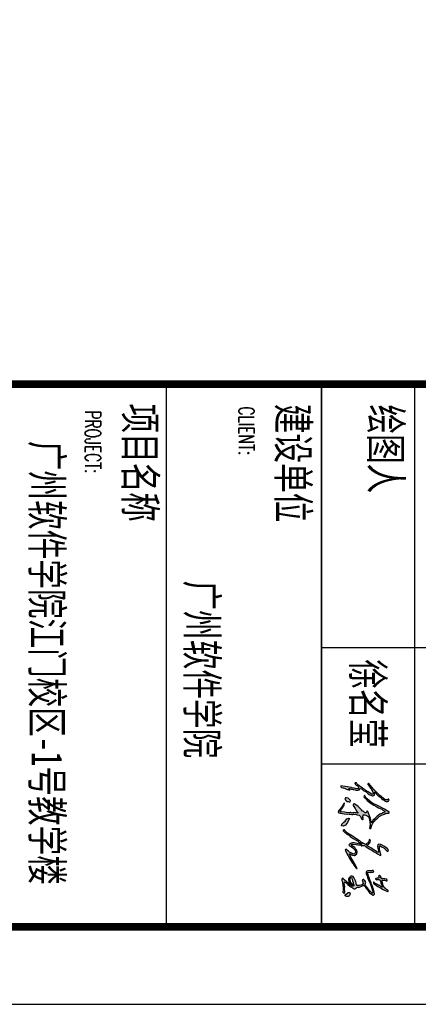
# Model space of a CAD drawing. Extents: x 1779708 to 7299578, y -1121471 to 88434.
# Tile 969 of 1056: x 6988473 to 6991044, y -986200 to -979849. Entities that reach past the tile are written whole.
import ezdxf

# ---------------------------------------------------------------- set-up
doc = ezdxf.new("R2010")
doc.units = 0
doc.header["$LTSCALE"] = 1000
doc.header["$MEASUREMENT"] = 0
for name, color, linetype in [('PUB_TITLE', 4, 'CONTINUOUS'), ('可见线', 6, 'CONTINUOUS'), ('电子签', 2, 'CONTINUOUS'), ('通-图框－文字', 4, 'CONTINUOUS')]:
    doc.layers.add(name, color=color, linetype=linetype)
doc.styles.add('dim_font', font='SIMPLEX.shx', dxfattribs={"width": 0.8})
doc.styles.add('仿宋', font='txt', dxfattribs={"width": 0.7})

# ---------------------------------------------------------------- blocks, each defined once
blk = doc.blocks.new('A$C5DA54128')
at = {"layer": '电子签'}
h = blk.add_hatch(color=256, dxfattribs=at)
h.dxf.hatch_style = 1
h.paths.add_polyline_path([(117, 344), (105, 346), (99, 349), (91, 357), (101, 377), (106, 386), (118, 404), (131, 422), (137, 432), (150, 450), (178, 482), (190, 501), (206, 540), (210, 554), (210, 562), (206, 576), (203, 579), (202, 581), (200, 584), (183, 587), (174, 588), (154, 588), (153, 594), (156, 596), (178, 615), (189, 624), (211, 643), (210, 650), (214, 655), (220, 657), (241, 686), (253, 700), (278, 725), (278, 735), (281, 741), (289, 748), (299, 766), (302, 776), (304, 797), (298, 801), (296, 806), (296, 813), (288, 819), (281, 821), (271, 819), (267, 817), (264, 811), (267, 807), (271, 801), (273, 798), (278, 793), (274, 767), (269, 754), (254, 733), (224, 692), (206, 672), (169, 637), (110, 576), (78, 548), (12, 495), (10, 490), (11, 485), (16, 482), (23, 479), (29, 480), (36, 484), (58, 500), (68, 508), (90, 524), (93, 527), (94, 530), (94, 534), (113, 539), (122, 544), (137, 555), (145, 556), (150, 559), (154, 566), (164, 567), (169, 567), (179, 565), (186, 553), (185, 542), (177, 532), (166, 513), (161, 504), (150, 485), (124, 449), (112, 430), (86, 393), (73, 370), (65, 359), (48, 338), (33, 318), (24, 309), (4, 294), (2, 284), (1, 279), (0, 269), (17, 273), (27, 279), (39, 292), (50, 310), (58, 318), (77, 329), (83, 331), (90, 330), (93, 325), (95, 323), (98, 318), (92, 278), (89, 258), (83, 217), (78, 218), (68, 148), (63, 114), (53, 44), (61, 42), (67, 42), (74, 47), (72, 51), (76, 56), (80, 56), (83, 76), (85, 85), (87, 105), (105, 136), (111, 153), (119, 187), (113, 188), (109, 187), (104, 184), (107, 178), (103, 171), (97, 170), (93, 179), (93, 186), (98, 195), (105, 214), (107, 224), (107, 244), (112, 243), (117, 273), (119, 288), (123, 317), (116, 326), (115, 333)])
h.paths.add_polyline_path([(477, 317), (483, 317), (487, 315), (491, 310), (487, 286), (486, 274), (482, 250), (485, 240), (486, 235), (489, 224), (483, 207), (482, 196), (487, 179), (480, 127), (476, 102), (469, 50), (472, 48), (473, 43), (470, 40), (463, 34), (453, 34), (447, 41), (429, 53), (419, 60), (401, 73), (385, 79), (377, 84), (364, 96), (352, 97), (346, 98), (335, 102), (331, 102), (329, 98), (331, 95), (343, 84), (350, 79), (366, 73), (395, 52), (410, 42), (439, 22), (449, 11), (454, 7), (466, 0), (471, 4), (476, 5), (482, 3), (480, 7), (484, 12), (488, 12), (496, 67), (500, 95), (508, 151), (505, 151), (503, 151), (507, 179), (509, 193), (513, 221), (511, 235), (510, 242), (509, 257), (513, 290), (516, 307), (521, 341), (539, 355), (548, 361), (566, 375), (575, 374), (582, 377), (588, 384), (590, 389), (591, 391), (592, 396), (587, 404), (578, 406), (570, 402), (558, 397), (551, 395), (539, 396), (538, 403), (530, 406), (525, 403), (523, 401), (519, 402), (517, 420), (518, 429), (523, 447), (532, 466), (538, 476), (550, 493), (557, 495), (560, 497), (564, 501), (574, 498), (581, 499), (590, 505), (607, 507), (616, 510), (632, 517), (641, 512), (649, 512), (657, 518), (687, 514), (702, 512), (732, 507), (739, 512), (741, 520), (737, 527), (703, 539), (686, 546), (654, 562), (631, 576), (620, 584), (599, 600), (564, 641), (547, 663), (518, 708), (512, 729), (508, 740), (495, 759), (498, 769), (497, 776), (491, 785), (489, 799), (490, 806), (494, 820), (484, 823), (477, 822), (468, 816), (429, 749), (410, 714), (375, 645), (364, 622), (358, 611), (347, 588), (317, 537), (299, 513), (259, 470), (246, 454), (239, 447), (223, 434), (218, 435), (215, 434), (210, 431), (208, 426), (209, 421), (213, 418), (226, 414), (237, 418), (245, 429), (259, 446), (268, 453), (286, 466), (318, 510), (333, 532), (365, 576), (391, 626), (403, 652), (429, 703), (441, 723), (447, 734), (459, 754), (465, 753), (468, 753), (474, 752), (472, 745), (474, 740), (479, 736), (484, 722), (487, 716), (495, 703), (501, 690), (504, 684), (510, 671), (530, 645), (539, 632), (559, 606), (578, 590), (587, 581), (603, 561), (613, 561), (620, 558), (627, 550), (631, 546), (635, 545), (641, 546), (641, 541), (640, 538), (639, 533), (597, 527), (576, 521), (537, 505), (509, 494), (494, 489), (465, 480), (458, 476), (455, 469), (457, 461), (469, 461), (476, 459), (486, 452), (485, 438), (483, 431), (476, 418), (472, 417), (470, 416), (466, 414), (458, 398), (452, 390), (438, 378), (418, 354), (407, 344), (382, 325), (368, 303), (360, 292), (344, 270), (339, 262), (340, 255), (345, 247), (359, 243), (370, 244), (382, 252), (418, 276), (437, 287), (475, 307), (476, 311)])
h.paths.add_polyline_path([(308, 180), (306, 192), (289, 197), (252, 160), (244, 133), (243, 117), (263, 107), (289, 123), (301, 141), (301, 163)], flags=17)
h.paths.add_polyline_path([(642, 149), (596, 175), (580, 187), (572, 169), (584, 142), (618, 114), (634, 93), (670, 61), (696, 55), (700, 81), (684, 120)], flags=17)
h = blk.add_hatch(color=256, dxfattribs=at)
h.dxf.hatch_style = 1
h.paths.add_polyline_path([(1025, 440), (1026, 442), (1027, 443), (1028, 444), (1044, 466), (1051, 477), (1067, 499), (1084, 532), (1093, 548), (1113, 579), (1135, 617), (1146, 635), (1170, 672), (1171, 677), (1171, 680), (1172, 686), (1162, 691), (1154, 691), (1144, 685), (1096, 672), (1072, 668), (1022, 665), (1020, 669), (1019, 671), (1019, 676), (1032, 701), (1038, 714), (1051, 739), (1075, 763), (1086, 776), (1108, 802), (1101, 809), (1093, 811), (1083, 808), (1076, 807), (1071, 804), (1067, 798), (1039, 765), (1027, 746), (1008, 708), (999, 687), (996, 676), (990, 655), (995, 649), (997, 646), (1001, 640), (1023, 637), (1035, 637), (1057, 642), (1083, 648), (1096, 650), (1122, 656), (1121, 640), (1118, 632), (1109, 620), (1075, 564), (1058, 536), (1023, 480), (1019, 476), (1018, 472), (1019, 466), (1010, 465), (1004, 469), (1000, 476), (989, 488), (984, 494), (974, 508), (957, 517), (945, 520), (925, 517), (919, 515), (916, 506), (920, 500), (943, 493), (954, 487), (975, 475), (983, 463), (987, 456), (995, 444), (982, 415), (974, 401), (957, 374), (940, 348), (931, 335), (913, 309), (910, 304), (909, 301), (906, 295), (888, 270), (879, 257), (861, 231), (830, 179), (812, 153), (772, 107), (765, 106), (761, 101), (760, 94), (763, 91), (764, 87), (761, 84), (769, 80), (777, 82), (782, 88), (801, 109), (811, 119), (830, 139), (839, 164), (847, 177), (866, 195), (889, 228), (900, 245), (923, 278), (934, 300), (940, 310), (956, 328), (963, 343), (967, 349), (978, 361), (979, 369), (980, 373), (981, 380), (987, 380), (991, 378), (995, 373), (984, 329), (979, 306), (971, 261), (970, 240), (971, 230), (974, 210), (980, 195), (984, 188), (995, 176), (1003, 174), (1010, 176), (1016, 183), (1035, 218), (1048, 235), (1075, 263), (1085, 268), (1089, 271), (1098, 278), (1113, 281), (1123, 280), (1138, 274), (1143, 270), (1146, 268), (1151, 265), (1148, 244), (1145, 233), (1134, 214), (1126, 193), (1119, 183), (1104, 166), (1096, 153), (1090, 148), (1078, 139), (1075, 131), (1076, 126), (1080, 119), (1086, 115), (1093, 116), (1098, 121), (1180, 161), (1220, 184), (1296, 234), (1301, 237), (1304, 238), (1309, 240), (1338, 261), (1352, 271), (1380, 292), (1384, 297), (1386, 301), (1385, 307), (1304, 266), (1264, 243), (1187, 194), (1180, 196), (1175, 194), (1171, 189), (1163, 184), (1158, 182), (1150, 182), (1147, 183), (1146, 187), (1148, 190), (1162, 215), (1168, 229), (1175, 256), (1172, 271), (1169, 279), (1160, 291), (1155, 292), (1152, 295), (1152, 300), (1130, 304), (1118, 305), (1096, 303), (1076, 290), (1066, 282), (1046, 268), (1030, 244), (1022, 232), (1005, 210), (1003, 215), (998, 218), (993, 217), (997, 224), (996, 231), (991, 238), (999, 291), (1002, 318), (1010, 371), (1016, 373), (1018, 381), (1015, 386), (1012, 408), (1015, 420)])
h = blk.add_hatch(color=256, dxfattribs=at)
h.dxf.hatch_style = 1
h.paths.add_polyline_path([(1649, 701), (1660, 709), (1667, 711), (1684, 711), (1685, 706), (1682, 704), (1676, 689), (1671, 683), (1660, 672), (1660, 659), (1657, 651), (1648, 643), (1639, 622), (1633, 612), (1618, 594), (1614, 587), (1607, 583), (1606, 577), (1605, 574), (1605, 568), (1617, 569), (1624, 572), (1632, 582), (1659, 621), (1672, 641), (1697, 681), (1721, 726), (1733, 749), (1756, 794), (1753, 797), (1753, 801), (1755, 804), (1747, 808), (1740, 806), (1734, 800), (1721, 778), (1713, 768), (1696, 750), (1660, 728), (1639, 720), (1597, 711), (1588, 709), (1583, 708), (1574, 707), (1573, 734), (1574, 748), (1581, 774), (1585, 778), (1585, 785), (1581, 789), (1573, 792), (1566, 791), (1560, 784), (1558, 783), (1554, 780), (1551, 755), (1549, 743), (1545, 718), (1550, 715), (1550, 707), (1546, 703), (1542, 698), (1540, 695), (1536, 689), (1522, 690), (1514, 687), (1502, 679), (1496, 675), (1496, 666), (1502, 662), (1504, 655), (1510, 652), (1516, 654), (1525, 659), (1531, 660), (1542, 658), (1537, 641), (1538, 630), (1543, 613), (1544, 607), (1548, 604), (1554, 603), (1562, 611), (1565, 620), (1560, 630), (1559, 648), (1561, 658), (1569, 674), (1572, 674), (1573, 674), (1575, 676), (1604, 686), (1619, 691)])
h.paths.add_polyline_path([(1573, 490), (1637, 520), (1670, 533), (1739, 552), (1752, 557), (1760, 558), (1775, 559), (1779, 555), (1779, 548), (1775, 544), (1753, 524), (1742, 513), (1722, 491), (1698, 473), (1687, 464), (1663, 446), (1653, 440), (1647, 438), (1636, 435), (1622, 443), (1611, 444), (1596, 438), (1588, 435), (1583, 434), (1575, 431), (1575, 424), (1571, 420), (1565, 417), (1560, 413), (1560, 404), (1565, 400), (1568, 392), (1576, 389), (1584, 392), (1601, 397), (1609, 399), (1626, 401), (1641, 392), (1648, 382), (1651, 365), (1659, 341), (1660, 328), (1657, 303), (1653, 303), (1649, 298), (1651, 294), (1614, 289), (1595, 284), (1561, 269), (1540, 261), (1529, 255), (1512, 241), (1506, 234), (1504, 228), (1506, 219), (1509, 204), (1513, 196), (1524, 186), (1538, 173), (1548, 168), (1566, 165), (1591, 170), (1604, 176), (1623, 192), (1640, 212), (1648, 222), (1666, 241), (1670, 236), (1670, 232), (1669, 226), (1654, 202), (1645, 191), (1626, 171), (1612, 153), (1604, 145), (1587, 131), (1579, 115), (1573, 107), (1559, 95), (1554, 89), (1551, 86), (1544, 82), (1544, 76), (1543, 73), (1542, 67), (1546, 69), (1552, 65), (1551, 61), (1575, 61), (1586, 63), (1608, 70), (1620, 70), (1626, 72), (1635, 79), (1653, 78), (1662, 78), (1681, 80), (1713, 79), (1729, 79), (1761, 78), (1763, 76), (1768, 77), (1769, 80), (1775, 84), (1777, 86), (1783, 90), (1786, 97), (1784, 104), (1778, 109), (1772, 107), (1769, 105), (1764, 101), (1753, 106), (1745, 106), (1734, 100), (1712, 103), (1701, 105), (1680, 108), (1650, 101), (1634, 99), (1600, 101), (1599, 107), (1601, 109), (1615, 131), (1624, 141), (1644, 158), (1670, 189), (1682, 207), (1699, 244), (1709, 258), (1712, 269), (1708, 286), (1696, 295), (1691, 301), (1684, 314), (1684, 342), (1681, 356), (1671, 382), (1662, 395), (1659, 403), (1656, 419), (1669, 431), (1677, 436), (1692, 442), (1714, 458), (1725, 466), (1746, 482), (1775, 508), (1788, 523), (1810, 554), (1814, 562), (1814, 570), (1808, 577), (1803, 583), (1797, 585), (1789, 585), (1768, 582), (1758, 580), (1737, 577), (1716, 570), (1705, 566), (1684, 559), (1637, 540), (1613, 530), (1566, 511), (1528, 498), (1509, 492), (1470, 479), (1461, 477), (1455, 477), (1445, 480), (1446, 515), (1445, 532), (1443, 566), (1440, 572), (1434, 574), (1428, 571), (1424, 568), (1421, 566), (1417, 563), (1417, 558), (1417, 555), (1417, 550), (1419, 530), (1419, 519), (1420, 499), (1419, 485), (1421, 477), (1428, 465), (1433, 455), (1441, 451), (1451, 452), (1459, 454), (1467, 454), (1509, 468), (1531, 475)])
h.paths.add_polyline_path([(1606, 241), (1628, 245), (1638, 248), (1655, 253), (1664, 255), (1664, 251), (1661, 249), (1636, 226), (1619, 213), (1605, 202), (1590, 197), (1568, 191), (1551, 192), (1535, 199), (1528, 209), (1530, 218), (1542, 222), (1561, 224), (1581, 229), (1598, 235)], flags=16)
h.paths.add_polyline_path([(1837, 160), (1826, 181), (1784, 193), (1773, 188), (1769, 160), (1781, 151), (1811, 114), (1825, 115), (1837, 135)])
for p, q in [((267, 817), (264, 811)), ((264, 811), (267, 807)), ((271, 819), (267, 817)), ((267, 807), (271, 801)), ((281, 821), (271, 819)), ((271, 801), (273, 798)), ((273, 798), (278, 793)), ((288, 819), (281, 821)), ((296, 813), (288, 819)), ((296, 806), (296, 813)), ((298, 801), (296, 806)), ((304, 797), (298, 801)), ((302, 776), (304, 797)), ((468, 816), (429, 749)), ((477, 822), (468, 816)), ((484, 823), (477, 822)), ((494, 820), (484, 823)), ((489, 799), (490, 806)), ((491, 785), (489, 799)), ((490, 806), (494, 820)), ((1067, 798), (1039, 765)), ((1071, 804), (1067, 798)), ((1076, 807), (1071, 804)), ((1083, 808), (1076, 807)), ((1093, 811), (1083, 808)), ((1086, 776), (1108, 802)), ((1101, 809), (1093, 811)), ((1108, 802), (1101, 809)), ((1734, 800), (1721, 778)), ((1733, 749), (1756, 794)), ((1740, 806), (1734, 800)), ((1747, 808), (1740, 806)), ((1755, 804), (1747, 808)), ((1753, 801), (1755, 804)), ((1753, 797), (1753, 801)), ((1756, 794), (1753, 797)), ((169, 637), (110, 576)), ((206, 672), (169, 637)), ((189, 624), (211, 643)), ((224, 692), (206, 672)), ((210, 650), (214, 655)), ((211, 643), (210, 650)), ((214, 655), (220, 657)), ((220, 657), (241, 686)), ((254, 733), (224, 692)), ((241, 686), (253, 700)), ((253, 700), (278, 725)), ((269, 754), (254, 733)), ((274, 767), (269, 754)), ((278, 793), (274, 767)), ((278, 735), (281, 741)), ((278, 725), (278, 735)), ((281, 741), (289, 748)), ((289, 748), (299, 766)), ((299, 766), (302, 776)), ((375, 645), (364, 622)), ((410, 714), (375, 645)), ((391, 626), (403, 652)), ((403, 652), (429, 703)), ((429, 749), (410, 714)), ((429, 703), (441, 723)), ((441, 723), (447, 734)), ((447, 734), (459, 754)), ((459, 754), (465, 753)), ((465, 753), (468, 753)), ((468, 753), (474, 752)), ((474, 752), (472, 745)), ((472, 745), (474, 740)), ((474, 740), (479, 736)), ((479, 736), (484, 722)), ((484, 722), (487, 716)), ((487, 716), (495, 703)), ((497, 776), (491, 785)), ((495, 759), (498, 769)), ((508, 740), (495, 759)), ((495, 703), (501, 690)), ((498, 769), (497, 776)), ((501, 690), (504, 684)), ((504, 684), (510, 671)), ((512, 729), (508, 740)), ((510, 671), (530, 645)), ((518, 708), (512, 729)), ((547, 663), (518, 708)), ((530, 645), (539, 632)), ((564, 641), (547, 663)), ((599, 600), (564, 641)), ((996, 676), (990, 655)), ((990, 655), (995, 649)), ((995, 649), (997, 646)), ((999, 687), (996, 676)), ((997, 646), (1001, 640)), ((1008, 708), (999, 687)), ((1001, 640), (1023, 637)), ((1027, 746), (1008, 708)), ((1019, 676), (1032, 701)), ((1019, 671), (1019, 676)), ((1020, 669), (1019, 671)), ((1022, 665), (1020, 669)), ((1072, 668), (1022, 665)), ((1023, 637), (1035, 637)), ((1039, 765), (1027, 746)), ((1032, 701), (1038, 714)), ((1035, 637), (1057, 642)), ((1038, 714), (1051, 739)), ((1051, 739), (1075, 763)), ((1057, 642), (1083, 648)), ((1096, 672), (1072, 668)), ((1075, 763), (1086, 776)), ((1083, 648), (1096, 650)), ((1144, 685), (1096, 672)), ((1096, 650), (1122, 656)), ((1121, 640), (1118, 632)), ((1122, 656), (1121, 640)), ((1135, 617), (1146, 635)), ((1154, 691), (1144, 685)), ((1146, 635), (1170, 672)), ((1162, 691), (1154, 691)), ((1172, 686), (1162, 691)), ((1170, 672), (1171, 677)), ((1171, 680), (1172, 686)), ((1171, 677), (1171, 680)), ((1502, 679), (1496, 675)), ((1496, 675), (1496, 666)), ((1496, 666), (1502, 662)), ((1514, 687), (1502, 679)), ((1502, 662), (1504, 655)), ((1504, 655), (1510, 652)), ((1510, 652), (1516, 654)), ((1522, 690), (1514, 687)), ((1516, 654), (1525, 659)), ((1536, 689), (1522, 690)), ((1525, 659), (1531, 660)), ((1531, 660), (1542, 658)), ((1540, 695), (1536, 689)), ((1542, 658), (1537, 641)), ((1537, 641), (1538, 630)), ((1542, 698), (1540, 695)), ((1546, 703), (1542, 698)), ((1549, 743), (1545, 718)), ((1545, 718), (1550, 715)), ((1550, 707), (1546, 703)), ((1551, 755), (1549, 743)), ((1550, 715), (1550, 707)), ((1554, 780), (1551, 755)), ((1557, 782), (1554, 780)), ((1558, 783), (1557, 782)), ((1560, 784), (1558, 783)), ((1559, 648), (1561, 658)), ((1560, 630), (1559, 648)), ((1566, 791), (1560, 784)), ((1561, 658), (1569, 674)), ((1573, 792), (1566, 791)), ((1569, 674), (1572, 674)), ((1572, 674), (1573, 674)), ((1581, 789), (1573, 792)), ((1573, 734), (1574, 748)), ((1574, 707), (1573, 734)), ((1573, 674), (1575, 676)), ((1574, 748), (1581, 774)), ((1583, 708), (1574, 707)), ((1575, 676), (1604, 686)), ((1585, 785), (1581, 789)), ((1581, 774), (1585, 778)), ((1588, 709), (1583, 708)), ((1585, 778), (1585, 785)), ((1597, 711), (1588, 709)), ((1639, 720), (1597, 711)), ((1604, 686), (1619, 691)), ((1619, 691), (1649, 701)), ((1660, 728), (1639, 720)), ((1648, 643), (1639, 622)), ((1657, 651), (1648, 643)), ((1649, 701), (1660, 709)), ((1660, 659), (1657, 651)), ((1659, 621), (1672, 641)), ((1696, 750), (1660, 728)), ((1660, 709), (1667, 711)), ((1671, 683), (1660, 672)), ((1660, 672), (1660, 659)), ((1667, 711), (1681, 711)), ((1676, 689), (1671, 683)), ((1672, 641), (1697, 681)), ((1682, 704), (1676, 689)), ((1681, 711), (1684, 710)), ((1685, 706), (1682, 704)), ((1684, 710), (1685, 706)), ((1713, 768), (1696, 750)), ((1697, 681), (1721, 726)), ((1721, 778), (1713, 768)), ((1721, 726), (1733, 749)), ((12, 495), (10, 490)), ((10, 490), (11, 485)), ((11, 485), (16, 482)), ((78, 548), (12, 495)), ((16, 482), (23, 479)), ((23, 479), (29, 480)), ((29, 480), (36, 484)), ((36, 484), (58, 500)), ((58, 500), (68, 508)), ((68, 508), (90, 524)), ((110, 576), (78, 548)), ((90, 524), (93, 527)), ((93, 527), (94, 530)), ((94, 534), (113, 539)), ((94, 530), (94, 534)), ((113, 539), (122, 544)), ((122, 544), (137, 555)), ((150, 485), (124, 449)), ((137, 555), (145, 556)), ((145, 556), (150, 559)), ((150, 559), (154, 566)), ((161, 504), (150, 485)), ((150, 450), (178, 482)), ((153, 594), (156, 596)), ((154, 589), (153, 594)), ((157, 588), (154, 589)), ((154, 566), (164, 567)), ((156, 596), (178, 615)), ((174, 588), (157, 588)), ((166, 513), (161, 504)), ((164, 567), (169, 567)), ((177, 532), (166, 513)), ((169, 567), (179, 565)), ((183, 587), (174, 588)), ((185, 542), (177, 532)), ((178, 615), (189, 624)), ((178, 482), (190, 501)), ((179, 565), (186, 553)), ((200, 584), (183, 587)), ((186, 553), (185, 542)), ((190, 501), (206, 540)), ((202, 581), (200, 584)), ((203, 579), (202, 581)), ((206, 576), (203, 579)), ((210, 562), (206, 576)), ((206, 540), (210, 554)), ((210, 554), (210, 562)), ((299, 513), (259, 470)), ((286, 466), (318, 510)), ((317, 537), (299, 513)), ((347, 588), (317, 537)), ((318, 510), (333, 532)), ((333, 532), (365, 576)), ((358, 611), (347, 588)), ((364, 622), (358, 611)), ((365, 576), (391, 626)), ((465, 480), (458, 476)), ((494, 489), (465, 480)), ((509, 494), (494, 489)), ((537, 505), (509, 494)), ((576, 521), (537, 505)), ((538, 476), (550, 493)), ((539, 632), (559, 606)), ((550, 493), (557, 495)), ((557, 495), (560, 497)), ((559, 606), (578, 590)), ((560, 497), (564, 501)), ((564, 501), (574, 498)), ((574, 498), (581, 499)), ((597, 527), (576, 521)), ((578, 590), (587, 581)), ((581, 499), (590, 505)), ((587, 581), (603, 561)), ((590, 505), (607, 507)), ((639, 533), (597, 527)), ((620, 584), (599, 600)), ((603, 561), (613, 561)), ((607, 507), (616, 510)), ((613, 561), (620, 558)), ((616, 510), (632, 517)), ((631, 576), (620, 584)), ((620, 558), (627, 550)), ((627, 550), (631, 546)), ((654, 562), (631, 576)), ((631, 546), (635, 545)), ((632, 517), (641, 512)), ((635, 545), (641, 546)), ((640, 538), (639, 533)), ((641, 541), (640, 538)), ((641, 546), (641, 541)), ((641, 512), (649, 512)), ((649, 512), (657, 518)), ((686, 546), (654, 562)), ((657, 518), (687, 514)), ((703, 539), (686, 546)), ((687, 514), (702, 512)), ((702, 512), (732, 507)), ((737, 527), (703, 539)), ((732, 507), (739, 512)), ((741, 520), (737, 527)), ((739, 512), (741, 520)), ((919, 515), (916, 506)), ((916, 506), (920, 500)), ((925, 517), (919, 515)), ((920, 500), (943, 493)), ((945, 520), (925, 517)), ((943, 493), (954, 487)), ((957, 517), (945, 520)), ((954, 487), (975, 475)), ((974, 508), (957, 517)), ((984, 494), (974, 508)), ((989, 488), (984, 494)), ((1000, 476), (989, 488)), ((1023, 480), (1019, 476)), ((1058, 536), (1023, 480)), ((1044, 466), (1051, 477)), ((1051, 477), (1067, 499)), ((1075, 564), (1058, 536)), ((1067, 499), (1084, 532)), ((1109, 620), (1075, 564)), ((1084, 532), (1093, 548)), ((1093, 548), (1113, 579)), ((1118, 632), (1109, 620)), ((1113, 579), (1135, 617)), ((1421, 566), (1417, 563)), ((1417, 563), (1417, 558)), ((1417, 558), (1417, 555)), ((1417, 555), (1417, 550)), ((1417, 550), (1419, 530)), ((1419, 530), (1419, 519)), ((1419, 519), (1420, 499)), ((1420, 499), (1419, 485)), ((1419, 485), (1421, 477)), ((1424, 568), (1421, 566)), ((1421, 477), (1428, 465)), ((1428, 571), (1424, 568)), ((1434, 574), (1428, 571)), ((1440, 572), (1434, 574)), ((1443, 566), (1440, 572)), ((1445, 532), (1443, 566)), ((1446, 515), (1445, 532)), ((1445, 480), (1446, 515)), ((1455, 477), (1445, 480)), ((1461, 477), (1455, 477)), ((1470, 479), (1461, 477)), ((1509, 492), (1470, 479)), ((1528, 498), (1509, 492)), ((1566, 511), (1528, 498)), ((1531, 475), (1573, 490)), ((1538, 630), (1543, 613)), ((1543, 613), (1544, 607)), ((1544, 607), (1548, 604)), ((1548, 604), (1554, 603)), ((1554, 603), (1562, 611)), ((1565, 620), (1560, 630)), ((1562, 611), (1565, 620)), ((1613, 530), (1566, 511)), ((1573, 490), (1637, 520)), ((1606, 577), (1605, 574)), ((1605, 574), (1605, 568)), ((1605, 568), (1617, 569)), ((1607, 583), (1606, 577)), ((1612, 586), (1607, 583)), ((1615, 589), (1612, 586)), ((1637, 540), (1613, 530)), ((1618, 594), (1615, 589)), ((1617, 569), (1624, 572)), ((1633, 612), (1618, 594)), ((1624, 572), (1632, 582)), ((1632, 582), (1659, 621)), ((1639, 622), (1633, 612)), ((1684, 559), (1637, 540)), ((1637, 520), (1670, 533)), ((1670, 533), (1739, 552)), ((1705, 566), (1684, 559)), ((1722, 491), (1698, 473)), ((1716, 570), (1705, 566)), ((1737, 577), (1716, 570)), ((1742, 513), (1722, 491)), ((1725, 466), (1746, 482)), ((1758, 580), (1737, 577)), ((1739, 552), (1752, 557)), ((1753, 524), (1742, 513)), ((1746, 482), (1775, 508)), ((1752, 557), (1760, 558)), ((1775, 544), (1753, 524)), ((1768, 582), (1758, 580)), ((1760, 558), (1775, 559)), ((1789, 585), (1768, 582)), ((1775, 559), (1779, 555)), ((1779, 548), (1775, 544)), ((1775, 508), (1788, 523)), ((1779, 555), (1779, 548)), ((1788, 523), (1810, 554)), ((1797, 585), (1789, 585)), ((1803, 583), (1797, 585)), ((1808, 577), (1803, 583)), ((1814, 570), (1808, 577)), ((1810, 554), (1814, 562)), ((1814, 562), (1814, 570)), ((33, 318), (24, 309)), ((48, 338), (33, 318)), ((65, 359), (48, 338)), ((50, 310), (58, 318)), ((58, 318), (77, 329)), ((73, 370), (65, 359)), ((86, 393), (73, 370)), ((77, 329), (82, 330)), ((82, 330), (84, 330)), ((84, 330), (90, 330)), ((112, 430), (86, 393)), ((90, 330), (93, 325)), ((91, 357), (101, 377)), ((99, 349), (91, 357)), ((98, 318), (92, 278)), ((93, 325), (95, 323)), ((95, 323), (98, 318)), ((105, 346), (99, 349)), ((101, 377), (106, 386)), ((117, 344), (105, 346)), ((106, 386), (118, 404)), ((124, 449), (112, 430)), ((115, 333), (117, 344)), ((116, 326), (115, 333)), ((123, 317), (116, 326)), ((118, 404), (131, 422)), ((131, 422), (137, 432)), ((137, 432), (150, 450)), ((210, 431), (208, 426)), ((208, 426), (209, 421)), ((209, 421), (213, 418)), ((215, 434), (210, 431)), ((213, 418), (226, 414)), ((218, 435), (215, 434)), ((223, 434), (218, 435)), ((239, 447), (223, 434)), ((226, 414), (237, 418)), ((237, 418), (245, 429)), ((246, 454), (239, 447)), ((245, 429), (259, 446)), ((259, 470), (246, 454)), ((259, 446), (268, 453)), ((268, 453), (286, 466)), ((382, 325), (368, 303)), ((407, 344), (382, 325)), ((418, 354), (407, 344)), ((438, 378), (418, 354)), ((452, 390), (438, 378)), ((458, 398), (452, 390)), ((458, 476), (455, 469)), ((455, 469), (457, 461)), ((457, 461), (469, 461)), ((466, 414), (458, 398)), ((470, 416), (466, 414)), ((469, 461), (476, 459)), ((472, 417), (470, 416)), ((476, 418), (472, 417)), ((476, 459), (486, 452)), ((483, 431), (476, 418)), ((485, 438), (483, 431)), ((486, 452), (485, 438)), ((516, 307), (521, 341)), ((517, 420), (518, 429)), ((519, 402), (517, 420)), ((518, 429), (523, 447)), ((521, 401), (519, 402)), ((523, 402), (521, 401)), ((521, 341), (539, 355)), ((523, 447), (532, 466)), ((525, 403), (523, 402)), ((530, 406), (525, 403)), ((538, 403), (530, 406)), ((532, 466), (538, 476)), ((539, 396), (538, 403)), ((551, 395), (539, 396)), ((539, 355), (548, 361)), ((548, 361), (566, 375)), ((558, 397), (551, 395)), ((570, 402), (558, 397)), ((566, 375), (575, 374)), ((578, 406), (570, 402)), ((575, 374), (582, 377)), ((587, 404), (578, 406)), ((582, 377), (588, 384)), ((592, 396), (587, 404)), ((588, 384), (590, 389)), ((590, 389), (591, 391)), ((591, 391), (592, 396)), ((931, 335), (913, 309)), ((940, 348), (931, 335)), ((957, 374), (940, 348)), ((940, 310), (956, 328)), ((956, 328), (963, 343)), ((974, 401), (957, 374)), ((963, 343), (967, 349)), ((967, 349), (978, 361)), ((982, 415), (974, 401)), ((975, 475), (983, 463)), ((978, 361), (979, 369)), ((979, 369), (980, 373)), ((984, 329), (979, 306)), ((980, 373), (981, 380)), ((981, 380), (987, 380)), ((995, 444), (982, 415)), ((983, 463), (987, 456)), ((995, 373), (984, 329)), ((987, 456), (995, 444)), ((987, 380), (991, 378)), ((991, 378), (995, 373)), ((999, 291), (1002, 318)), ((1004, 469), (1000, 476)), ((1002, 318), (1010, 371)), ((1010, 465), (1004, 469)), ((1019, 466), (1010, 465)), ((1010, 371), (1016, 373)), ((1012, 408), (1015, 420)), ((1015, 386), (1012, 408)), ((1015, 420), (1025, 440)), ((1018, 381), (1015, 386)), ((1016, 373), (1018, 381)), ((1019, 476), (1018, 472)), ((1018, 472), (1019, 466)), ((1025, 440), (1026, 442)), ((1026, 442), (1027, 443)), ((1027, 443), (1028, 444)), ((1028, 444), (1044, 466)), ((1428, 465), (1433, 455)), ((1433, 455), (1441, 451)), ((1441, 451), (1451, 452)), ((1451, 452), (1457, 454)), ((1457, 454), (1461, 454)), ((1461, 454), (1467, 454)), ((1467, 454), (1509, 468)), ((1509, 468), (1531, 475)), ((1565, 417), (1560, 413)), ((1560, 413), (1560, 404)), ((1560, 404), (1565, 400)), ((1571, 420), (1565, 417)), ((1565, 400), (1568, 392)), ((1568, 392), (1576, 389)), ((1575, 424), (1571, 420)), ((1583, 434), (1575, 431)), ((1575, 431), (1575, 424)), ((1576, 389), (1584, 392)), ((1588, 435), (1583, 434)), ((1584, 392), (1601, 397)), ((1596, 438), (1588, 435)), ((1611, 444), (1596, 438)), ((1601, 397), (1609, 399)), ((1609, 399), (1626, 401)), ((1622, 443), (1611, 444)), ((1636, 435), (1622, 443)), ((1626, 401), (1641, 392)), ((1647, 438), (1636, 435)), ((1641, 392), (1648, 382)), ((1653, 440), (1647, 438)), ((1648, 382), (1651, 365)), ((1651, 365), (1659, 341)), ((1663, 446), (1653, 440)), ((1656, 419), (1669, 431)), ((1659, 403), (1656, 419)), ((1660, 328), (1657, 303)), ((1662, 395), (1659, 403)), ((1659, 341), (1660, 328)), ((1671, 382), (1662, 395)), ((1687, 464), (1663, 446)), ((1669, 431), (1677, 436)), ((1681, 356), (1671, 382)), ((1677, 436), (1692, 442)), ((1684, 342), (1681, 356)), ((1684, 314), (1684, 342)), ((1698, 473), (1687, 464)), ((1692, 442), (1714, 458)), ((1714, 458), (1725, 466)), ((1, 279), (0, 269)), ((0, 269), (17, 273)), ((2, 284), (1, 279)), ((4, 294), (2, 284)), ((24, 309), (4, 294)), ((17, 273), (27, 279)), ((27, 279), (39, 292)), ((39, 292), (50, 310)), ((78, 218), (68, 148)), ((80, 217), (78, 218)), ((81, 217), (80, 217)), ((83, 217), (81, 217)), ((89, 258), (83, 217)), ((92, 278), (89, 258)), ((93, 186), (98, 195)), ((93, 179), (93, 186)), ((97, 170), (93, 179)), ((103, 171), (97, 170)), ((98, 195), (105, 214)), ((107, 178), (103, 171)), ((109, 187), (104, 184)), ((104, 184), (107, 178)), ((105, 214), (107, 224)), ((107, 224), (107, 244)), ((107, 244), (109, 244)), ((109, 244), (110, 243)), ((113, 188), (109, 187)), ((110, 243), (112, 243)), ((111, 153), (119, 187)), ((112, 243), (117, 273)), ((119, 187), (113, 188)), ((117, 273), (119, 288)), ((119, 288), (123, 317)), ((344, 270), (339, 262)), ((339, 262), (340, 255)), ((340, 255), (345, 247)), ((360, 292), (344, 270)), ((345, 247), (359, 243)), ((359, 243), (370, 244)), ((368, 303), (360, 292)), ((370, 244), (382, 252)), ((382, 252), (418, 276)), ((418, 276), (437, 287)), ((437, 287), (475, 307)), ((475, 307), (476, 311)), ((476, 313), (477, 317)), ((476, 311), (476, 313)), ((477, 317), (483, 317)), ((487, 179), (480, 127)), ((486, 274), (482, 250)), ((482, 250), (485, 240)), ((483, 207), (482, 196)), ((482, 196), (487, 179)), ((483, 317), (487, 315)), ((489, 224), (483, 207)), ((485, 240), (486, 235)), ((487, 286), (486, 274)), ((486, 235), (489, 224)), ((487, 315), (491, 310)), ((491, 310), (487, 286)), ((503, 151), (507, 179)), ((507, 179), (509, 193)), ((509, 257), (513, 290)), ((510, 242), (509, 257)), ((509, 193), (513, 221)), ((511, 235), (510, 242)), ((513, 221), (511, 235)), ((513, 290), (516, 307)), ((830, 179), (812, 153)), ((861, 231), (830, 179)), ((830, 139), (839, 164)), ((839, 164), (847, 177)), ((847, 177), (866, 195)), ((879, 257), (861, 231)), ((866, 195), (889, 228)), ((888, 270), (879, 257)), ((906, 295), (888, 270)), ((889, 228), (900, 245)), ((900, 245), (923, 278)), ((909, 301), (906, 295)), ((910, 304), (909, 301)), ((913, 309), (910, 304)), ((923, 278), (934, 300)), ((934, 300), (940, 310)), ((971, 261), (970, 240)), ((970, 240), (971, 230)), ((979, 306), (971, 261)), ((971, 230), (974, 210)), ((974, 210), (980, 195)), ((980, 195), (984, 188)), ((984, 188), (995, 176)), ((991, 238), (999, 291)), ((996, 231), (991, 238)), ((993, 217), (997, 224)), ((998, 218), (993, 217)), ((995, 176), (1003, 174)), ((997, 224), (996, 231)), ((1003, 215), (998, 218)), ((1005, 210), (1003, 215)), ((1003, 174), (1010, 176)), ((1022, 232), (1005, 210)), ((1010, 176), (1016, 183)), ((1016, 183), (1035, 218)), ((1030, 244), (1022, 232)), ((1046, 268), (1030, 244)), ((1035, 218), (1048, 235)), ((1066, 282), (1046, 268)), ((1048, 235), (1075, 263)), ((1076, 290), (1066, 282)), ((1075, 263), (1085, 268)), ((1096, 303), (1076, 290)), ((1085, 268), (1089, 271)), ((1089, 271), (1098, 278)), ((1118, 305), (1096, 303)), ((1104, 166), (1096, 153)), ((1098, 278), (1113, 281)), ((1098, 121), (1180, 161)), ((1119, 183), (1104, 166)), ((1113, 281), (1123, 280)), ((1130, 304), (1118, 305)), ((1126, 193), (1119, 183)), ((1123, 280), (1138, 274)), ((1134, 214), (1126, 193)), ((1152, 300), (1130, 304)), ((1145, 233), (1134, 214)), ((1138, 274), (1143, 270)), ((1143, 270), (1146, 268)), ((1148, 244), (1145, 233)), ((1146, 268), (1151, 265)), ((1146, 187), (1148, 190)), ((1147, 183), (1146, 187)), ((1150, 182), (1147, 183)), ((1151, 265), (1148, 244)), ((1148, 190), (1162, 215)), ((1158, 182), (1150, 182)), ((1152, 295), (1152, 300)), ((1155, 292), (1152, 295)), ((1160, 291), (1155, 292)), ((1163, 184), (1158, 182)), ((1169, 279), (1160, 291)), ((1162, 215), (1168, 229)), ((1171, 189), (1163, 184)), ((1168, 229), (1175, 256)), ((1172, 271), (1169, 279)), ((1175, 194), (1171, 189)), ((1175, 256), (1172, 271)), ((1180, 196), (1175, 194)), ((1187, 194), (1180, 196)), ((1180, 161), (1220, 184)), ((1264, 243), (1187, 194)), ((1220, 184), (1296, 234)), ((1304, 266), (1264, 243)), ((1296, 234), (1301, 237)), ((1301, 237), (1304, 238)), ((1385, 307), (1304, 266)), ((1304, 238), (1309, 240)), ((1309, 240), (1338, 261)), ((1338, 261), (1352, 271)), ((1352, 271), (1380, 292)), ((1380, 292), (1384, 297)), ((1384, 297), (1386, 301)), ((1386, 301), (1385, 307)), ((1506, 234), (1504, 228)), ((1504, 228), (1506, 219)), ((1512, 241), (1506, 234)), ((1506, 219), (1509, 204)), ((1509, 204), (1513, 196)), ((1529, 255), (1512, 241)), ((1513, 196), (1524, 186)), ((1524, 186), (1538, 173)), ((1540, 261), (1529, 255)), ((1538, 173), (1548, 168)), ((1561, 269), (1540, 261)), ((1548, 168), (1566, 165)), ((1595, 284), (1561, 269)), ((1566, 165), (1591, 170)), ((1591, 170), (1604, 176)), ((1614, 289), (1595, 284)), ((1604, 176), (1623, 192)), ((1626, 171), (1612, 153)), ((1651, 294), (1614, 289)), ((1623, 192), (1640, 212)), ((1645, 191), (1626, 171)), ((1640, 212), (1648, 222)), ((1644, 158), (1670, 189)), ((1654, 202), (1645, 191)), ((1648, 222), (1666, 241)), ((1653, 303), (1649, 298)), ((1649, 298), (1651, 294)), ((1657, 303), (1653, 303)), ((1669, 226), (1654, 202)), ((1666, 241), (1670, 236)), ((1670, 232), (1669, 226)), ((1670, 236), (1670, 232)), ((1670, 189), (1682, 207)), ((1682, 207), (1699, 244)), ((1691, 301), (1684, 314)), ((1696, 295), (1691, 301)), ((1708, 286), (1696, 295)), ((1699, 244), (1709, 258)), ((1712, 269), (1708, 286)), ((1709, 258), (1712, 269)), ((63, 114), (53, 44)), ((53, 44), (61, 42)), ((61, 42), (67, 42)), ((68, 148), (63, 114)), ((67, 42), (74, 47)), ((72, 51), (76, 56)), ((74, 47), (72, 51)), ((76, 56), (80, 56)), ((80, 56), (83, 76)), ((83, 76), (85, 85)), ((85, 85), (87, 105)), ((87, 105), (105, 136)), ((105, 136), (111, 153)), ((331, 102), (329, 98)), ((329, 98), (331, 95)), ((335, 102), (331, 102)), ((331, 95), (343, 84)), ((346, 98), (335, 102)), ((343, 84), (350, 79)), ((352, 97), (346, 98)), ((350, 79), (366, 73)), ((364, 96), (352, 97)), ((377, 84), (364, 96)), ((366, 73), (395, 52)), ((385, 79), (377, 84)), ((401, 73), (385, 79)), ((395, 52), (410, 42)), ((419, 60), (401, 73)), ((410, 42), (439, 22)), ((429, 53), (419, 60)), ((447, 41), (429, 53)), ((439, 22), (449, 11)), ((453, 34), (447, 41)), ((449, 11), (454, 7)), ((463, 34), (453, 34)), ((454, 7), (466, 0)), ((470, 40), (463, 34)), ((466, 0), (471, 4)), ((476, 102), (469, 50)), ((469, 50), (472, 48)), ((473, 43), (470, 40)), ((471, 4), (476, 5)), ((472, 48), (473, 43)), ((480, 127), (476, 102)), ((476, 5), (482, 3)), ((480, 7), (484, 12)), ((482, 3), (480, 7)), ((484, 12), (488, 12)), ((488, 12), (496, 67)), ((496, 67), (500, 95)), ((500, 95), (508, 151)), ((505, 151), (503, 151)), ((506, 151), (505, 151)), ((508, 151), (506, 151)), ((761, 101), (760, 94)), ((760, 94), (763, 91)), ((765, 106), (761, 101)), ((764, 87), (761, 84)), ((761, 84), (769, 80)), ((763, 91), (764, 87)), ((772, 107), (765, 106)), ((769, 80), (777, 82)), ((812, 153), (772, 107)), ((777, 82), (782, 88)), ((782, 88), (801, 109)), ((801, 109), (811, 119)), ((811, 119), (830, 139)), ((1078, 139), (1075, 131)), ((1075, 131), (1076, 126)), ((1076, 126), (1080, 119)), ((1090, 148), (1078, 139)), ((1080, 119), (1086, 115)), ((1086, 115), (1093, 116)), ((1096, 153), (1090, 148)), ((1093, 116), (1098, 121)), ((1543, 73), (1542, 67)), ((1542, 67), (1546, 69)), ((1544, 76), (1543, 73)), ((1551, 86), (1544, 82)), ((1544, 82), (1544, 76)), ((1546, 69), (1552, 65)), ((1554, 89), (1551, 86)), ((1552, 65), (1551, 61)), ((1551, 61), (1575, 61)), ((1559, 95), (1554, 89)), ((1573, 107), (1559, 95)), ((1579, 115), (1573, 107)), ((1575, 61), (1586, 63)), ((1587, 131), (1579, 115)), ((1586, 63), (1608, 70)), ((1604, 145), (1587, 131)), ((1599, 107), (1601, 109)), ((1600, 102), (1599, 107)), ((1603, 101), (1600, 102)), ((1601, 109), (1615, 131)), ((1634, 99), (1603, 101)), ((1612, 153), (1604, 145)), ((1608, 70), (1620, 70)), ((1615, 131), (1624, 141)), ((1620, 70), (1626, 72)), ((1624, 141), (1644, 158)), ((1626, 72), (1635, 79)), ((1650, 101), (1634, 99)), ((1635, 79), (1653, 78)), ((1680, 108), (1650, 101)), ((1653, 78), (1662, 78)), ((1662, 78), (1681, 80)), ((1701, 105), (1680, 108)), ((1681, 80), (1713, 79)), ((1712, 103), (1701, 105)), ((1734, 100), (1712, 103)), ((1713, 79), (1729, 79)), ((1729, 79), (1761, 78)), ((1745, 106), (1734, 100)), ((1753, 106), (1745, 106)), ((1764, 101), (1753, 106)), ((1761, 78), (1763, 76)), ((1763, 76), (1768, 77)), ((1769, 105), (1764, 101)), ((1768, 77), (1769, 80)), ((1772, 107), (1769, 105)), ((1769, 80), (1775, 84)), ((1778, 109), (1772, 107)), ((1775, 84), (1777, 86)), ((1777, 86), (1783, 90)), ((1784, 104), (1778, 109)), ((1783, 90), (1786, 97)), ((1786, 97), (1784, 104))]:
    blk.add_line(p, q, dxfattribs=at)
for points in [[(289, 197), (252, 160), (244, 133), (243, 117), (263, 107), (289, 123), (301, 141), (301, 163), (308, 180), (306, 192)], [(596, 175), (642, 149), (684, 120), (700, 81), (696, 55), (670, 61), (634, 93), (618, 114), (584, 142), (572, 169), (580, 187)], [(1661, 249), (1636, 226), (1619, 213), (1605, 202), (1590, 197), (1568, 191), (1551, 192), (1535, 199), (1528, 209), (1530, 218), (1542, 222), (1561, 224), (1581, 229), (1598, 235), (1606, 241), (1628, 245), (1638, 248), (1655, 253), (1664, 255), (1664, 251)], [(1784, 193), (1826, 181), (1837, 160), (1837, 135), (1825, 115), (1811, 114), (1781, 151), (1769, 160), (1773, 188)]]:
    blk.add_lwpolyline(points, close=True, dxfattribs=at)
blk = doc.blocks.new('A$C3D8761CE')
at = {"layer": 'PUB_TITLE'}
for p, q in [((76100, 20800), (83100, 20800)), ((83100, 19600), (76100, 19600)), ((83100, 17600), (76100, 17600)), ((83100, 17600), (76100, 17600)), ((83100, 17600), (76100, 17600))]:
    blk.add_line(p, q, dxfattribs=at)
blk.add_lwpolyline([(0, 0), (84100, 0), (84100, 59400), (0, 59400)], close=True, dxfattribs=at)
at = {"layer": 'PUB_TITLE', "const_width": 100}
blk.add_lwpolyline([(2500, 1000), (83100, 1000), (83100, 58400), (2500, 58400)], close=True, dxfattribs=at)
blk.add_lwpolyline([(76100, 58400), (76100, 1000)], dxfattribs=at)
at = {"layer": 'PUB_TITLE'}
for points in [[(79500, 28000), (79500, 19600)], [(81000, 28000), (81000, 19600)], [(76100, 19600), (83100, 19600)]]:
    blk.add_lwpolyline(points, dxfattribs=at)
at = {"layer": '电子签', "xscale": 0.8000000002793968, "yscale": 0.8000000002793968, "zscale": 0.8000000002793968}
blk.add_blockref('A$C5DA54128', (81241, 19816), dxfattribs=at)
at = {"layer": '通-图框－文字', "style": '仿宋', "width": 0.7}
for s, p in [('绘图人', (76361, 20233)), ('徐名莹', (79650, 20000)), ('建设单位', (76354, 19037)), ('广州软件学院', (78633, 17861)), ('项目名称', (76349, 17063)), ('广州软件学院江门校区-1号教学楼', (76831, 15861))]:
    blk.add_text(s, height=400, dxfattribs=at).set_placement(p)
at = {"layer": '通-图框－文字', "color": 4, "style": 'dim_font', "width": 0.65}
for s, p in [('CLIENT:', (76387, 18533)), ('PROJECT:', (76438, 16552))]:
    blk.add_text(s, height=200, dxfattribs=at).set_placement(p)

msp = doc.modelspace()

# ---------------------------------------------------------------- block references
at = {"layer": '可见线', "xscale": 0.5, "yscale": 0.5, "zscale": 0.5, "rotation": 270}
msp.add_blockref('A$C3D8761CE', (6980619.2, -944150.2), dxfattribs=at)

doc.saveas('drawing.dxf')
